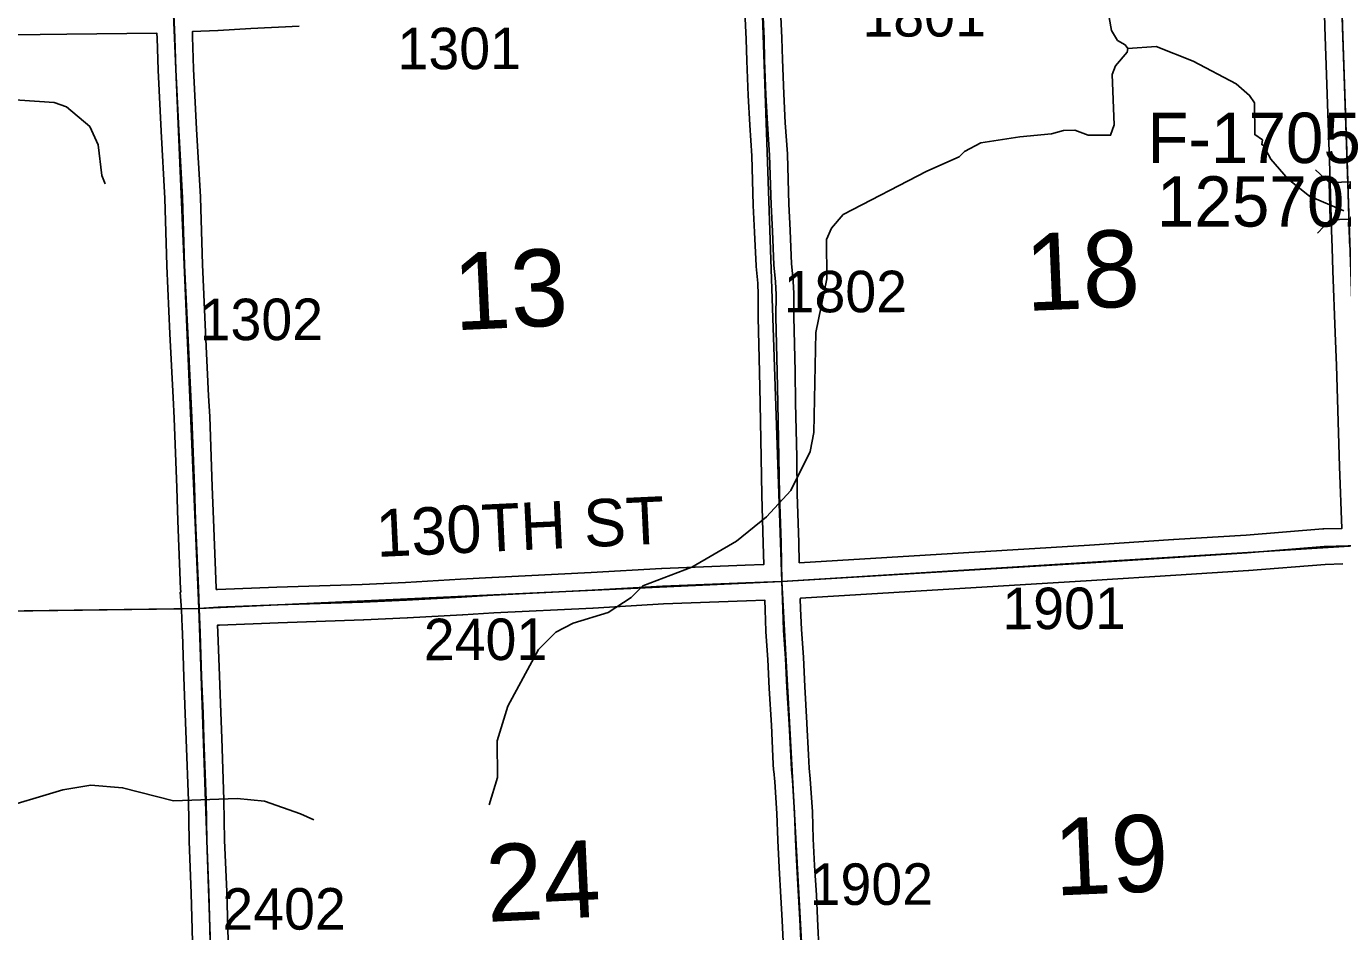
# Model space of a CAD drawing. Extents: x 128.7 to 185.5, y -21.4 to 12.6.
# Drawn here: x 162.592 to 164.812, y 1.74 to 3.268 of the extents above; entities that cross this region are included whole.
import ezdxf

# ---------------------------------------------------------------- set-up
doc = ezdxf.new("R2010")
doc.units = 0
for name, color, linetype in [('tdCoHydroRiver', 7, 'Continuous'), ('tdCoSecRdNmbr', 7, 'Continuous'), ('tdCoSecRdTxt', 7, 'Continuous'), ('tdCoSecRteBand', 7, 'Continuous'), ('tdCoSecRteCL', 7, 'Continuous'), ('tdCoSectLine', 7, 'Continuous'), ('tdCoSectLinePart', 7, 'Continuous'), ('tdCoSectNmbr', 7, 'Continuous'), ('tdCoStrucSec', 7, 'Continuous'), ('tdCoStrucSecCoName', 7, 'Continuous'), ('tdCoStrucSecFHWANum', 7, 'Continuous'), ('tdCoSurfAsphalt', 7, 'Continuous'), ('tdCoSurfEarth', 7, 'Continuous'), ('tdCoSurfGravel', 7, 'Continuous'), ('tdCoTwpBndryShd', 7, 'Continuous')]:
    doc.layers.add(name, color=color, linetype=linetype)

msp = doc.modelspace()

# ---------------------------------------------------------------- linework, layer by layer
at = {"layer": 'tdCoHydroRiver'}
for points in [[(164.4177, 3.2826), (164.4216, 3.2606), (164.4317, 3.2437), (164.4446, 3.2362), (164.4496, 3.2301), (164.4969, 3.2335), (164.5593, 3.2089), (164.6318, 3.1706), (164.6547, 3.1509), (164.663, 3.1386), (164.6634, 3.0849), (164.6764, 3.0759), (164.6751, 3.0679), (164.6784, 3.0664), (164.6903, 3.0432), (164.7199, 3.0096), (164.7557, 2.9809), (164.8135, 2.9562)], [(163.3722, 1.9537), (163.3862, 2), (163.3855, 2.0616), (163.4038, 2.1206), (163.4555, 2.2157), (163.4844, 2.2452), (163.5138, 2.2605), (163.5731, 2.2785), (163.6116, 2.3036), (163.6314, 2.3233), (163.7139, 2.3548), (163.7896, 2.3987), (163.8401, 2.44), (163.8811, 2.4842), (163.9133, 2.5501), (163.92, 2.5819), (163.9231, 2.7509), (163.9418, 2.8415), (163.9409, 2.9078), (163.9497, 2.9271), (163.9694, 2.9499), (164.1102, 3.023), (164.1646, 3.0472), (164.1736, 3.0563), (164.2013, 3.0709), (164.2673, 3.0812), (164.3207, 3.0864), (164.3411, 3.0919), (164.36, 3.0926), (164.3824, 3.0839), (164.4203, 3.0838), (164.426, 3.1013), (164.4228, 3.1865), (164.4286, 3.2009), (164.4483, 3.2238), (164.4496, 3.2301)], [(162.7244, 3.0017), (162.7192, 3.0157), (162.7125, 3.0675), (162.6987, 3.0986), (162.6596, 3.1319), (162.6388, 3.139), (162.547, 3.1451)], [(163.0764, 1.9285), (163.054, 1.9387), (162.9932, 1.9601), (162.9472, 1.9647), (162.8401, 1.9607), (162.754, 1.9827), (162.7002, 1.987), (162.6531, 1.9789), (162.5361, 1.9445)]]:
    msp.add_lwpolyline(points, dxfattribs=at)
at = {"layer": 'tdCoSecRteBand'}
for points in [[(163.8952, 2.3624), (164.3846, 2.3923), (164.5265, 2.4014), (164.5266, 2.4014), (164.5266, 2.4014), (164.6487, 2.4089), (164.7783, 2.4195), (164.7791, 2.4195), (164.7799, 2.4196), (164.8104, 2.4204), (164.8062, 2.5247), (164.8062, 2.5248), (164.8062, 2.525), (164.8013, 2.6954), (164.7988, 2.7502), (164.7988, 2.7503), (164.7988, 2.7505), (164.7953, 2.855), (164.7938, 2.8937), (164.7926, 2.9236), (164.7927, 2.9236), (164.7927, 2.9237), (164.7928, 2.9237), (164.7899, 3.0238), (164.7889, 3.0558), (164.785, 3.1692), (164.7813, 3.2668), (164.7813, 3.2669), (164.7813, 3.2671), (164.7791, 3.3507)], [(162.9119, 2.3171), (162.9132, 2.3172), (162.9137, 2.3172), (162.9143, 2.3173), (163.0139, 2.3212), (163.014, 2.3212), (163.0141, 2.3212), (163.1581, 2.3259), (163.231, 2.3293), (163.3241, 2.3345), (163.3767, 2.3377), (163.3769, 2.3377), (163.3771, 2.3377), (163.5442, 2.3458), (163.6629, 2.3527), (163.6632, 2.3528), (163.6635, 2.3528), (163.8038, 2.3582), (163.8038, 2.3582), (163.8038, 2.3582), (163.835, 2.3594), (163.835, 2.3596), (163.8352, 2.3596), (163.8344, 2.3951), (163.8319, 2.4766), (163.8319, 2.4768), (163.8319, 2.477), (163.8309, 2.5396), (163.829, 2.631), (163.829, 2.631), (163.829, 2.6311), (163.828, 2.6838), (163.8258, 2.7764), (163.8258, 2.7769), (163.8258, 2.7773), (163.826, 2.8147), (163.8251, 2.8342), (163.8224, 2.8621), (163.8224, 2.8628), (163.8223, 2.8636), (163.8199, 2.9205), (163.8177, 2.965), (163.8176, 2.9653), (163.8176, 2.9656), (163.8152, 3.0489), (163.8118, 3.1009), (163.8118, 3.1011), (163.8117, 3.1012), (163.809, 3.1506), (163.809, 3.1508), (163.809, 3.1511), (163.8068, 3.2093), (163.8068, 3.2094), (163.8068, 3.2096), (163.8058, 3.2458), (163.8031, 3.3041)], [(163.863, 3.3073), (163.8657, 3.2483), (163.8658, 3.248), (163.8658, 3.2477), (163.8667, 3.2114), (163.869, 3.1536), (163.8716, 3.1047), (163.8751, 3.0523), (163.8751, 3.0518), (163.8751, 3.0512), (163.8776, 2.9677), (163.8798, 2.9234), (163.8798, 2.9233), (163.8798, 2.9232), (163.8822, 2.867), (163.8849, 2.8391), (163.8849, 2.8384), (163.885, 2.8377), (163.886, 2.8168), (163.886, 2.816), (163.886, 2.8151), (163.8858, 2.7774), (163.888, 2.6851), (163.888, 2.685), (163.888, 2.685), (163.889, 2.6322), (163.8909, 2.5408), (163.8909, 2.5407), (163.8909, 2.5406), (163.8919, 2.4782), (163.8944, 2.3968), (163.8944, 2.3967), (163.8944, 2.3966), (163.8952, 2.3624)], [(163.0517, 3.2681), (162.9702, 3.2639), (162.9152, 3.2605), (162.9149, 3.2605), (162.9146, 3.2604), (162.8717, 3.2586), (162.8721, 3.2504), (162.8721, 3.2501), (162.8721, 3.2499), (162.8738, 3.1961), (162.8787, 3.0939), (162.8851, 2.9798), (162.8852, 2.9794), (162.8852, 2.979), (162.8886, 2.8658), (162.8938, 2.7514), (162.899, 2.6443), (162.9009, 2.6094), (162.9009, 2.6091), (162.901, 2.6088), (162.9051, 2.4912), (162.9051, 2.4912), (162.9051, 2.4912), (162.9071, 2.4355), (162.9118, 2.3202), (162.9118, 2.3202), (162.9118, 2.3201), (162.9119, 2.3171)], [(162.873, 1.6824), (162.8696, 1.8048), (162.8661, 1.8921), (162.8661, 1.8924), (162.8661, 1.8928), (162.8649, 1.9606), (162.8612, 2.0641), (162.8612, 2.0641), (162.8612, 2.0642), (162.8597, 2.1072), (162.8573, 2.1693), (162.8573, 2.1694), (162.8573, 2.1695), (162.8548, 2.2429), (162.8544, 2.2537), (162.8532, 2.2831), (162.851, 2.3125), (162.852, 2.3126), (162.852, 2.3137), (162.8518, 2.3178), (162.8472, 2.4331), (162.8472, 2.4332), (162.8472, 2.4333), (162.8452, 2.489), (162.841, 2.6064), (162.839, 2.6411), (162.839, 2.6412), (162.839, 2.6413), (162.8339, 2.7486), (162.8339, 2.7486), (162.8338, 2.7487), (162.8287, 2.8633), (162.8287, 2.8636), (162.8287, 2.8638), (162.8252, 2.9768), (162.8188, 3.0906), (162.8188, 3.0908), (162.8188, 3.0909), (162.8139, 3.1935), (162.8139, 3.1937), (162.8139, 3.1939), (162.8121, 3.2477), (162.8117, 3.256), (162.8116, 3.256), (162.8115, 3.2563), (162.6602, 3.2543), (162.6602, 3.2543), (162.6601, 3.2543), (162.5699, 3.2533)], [(164.812, 2.3605), (164.7824, 2.3596), (164.6532, 2.3491), (164.6529, 2.3491), (164.6527, 2.3491), (164.5303, 2.3415), (164.3883, 2.3324), (164.3883, 2.3324), (164.3883, 2.3324), (163.897, 2.3024), (163.897, 2.3017), (163.8968, 2.3017), (163.8974, 2.285), (163.8987, 2.2496), (163.9021, 2.2032), (163.9022, 2.2028), (163.9022, 2.2024), (163.9044, 2.1533), (163.9081, 2.0916), (163.9081, 2.0915), (163.9081, 2.0913), (163.9106, 2.0384), (163.9119, 2.0156), (163.9135, 1.998), (163.9136, 1.9976), (163.9136, 1.9972), (163.9173, 1.9425), (163.9173, 1.9419), (163.9173, 1.9414), (163.9188, 1.8963), (163.921, 1.8512), (163.924, 1.8015), (163.924, 1.8015), (163.924, 1.8014), (163.9262, 1.7618), (163.9262, 1.7616), (163.9262, 1.7615), (163.9289, 1.7027)], [(163.869, 1.6998), (163.8663, 1.7586), (163.8641, 1.798), (163.8611, 1.8477), (163.8611, 1.8479), (163.8611, 1.8481), (163.8588, 1.8936), (163.8588, 1.8939), (163.8588, 1.8942), (163.8574, 1.939), (163.8538, 1.9929), (163.8521, 2.0106), (163.8521, 2.0111), (163.852, 2.0117), (163.8507, 2.0351), (163.8507, 2.0353), (163.8507, 2.0354), (163.8482, 2.0883), (163.8445, 2.1499), (163.8445, 2.1502), (163.8445, 2.1504), (163.8423, 2.1992), (163.8389, 2.2457), (163.8388, 2.2463), (163.8388, 2.2468), (163.8374, 2.2828), (163.8374, 2.283), (163.8374, 2.2831), (163.8369, 2.2994), (163.8061, 2.2982), (163.6661, 2.2928), (163.5475, 2.2859), (163.5474, 2.2859), (163.5472, 2.2859), (163.3802, 2.2778), (163.3276, 2.2746), (163.3275, 2.2746), (163.3275, 2.2746), (163.2342, 2.2694), (163.2341, 2.2694), (163.234, 2.2694), (163.1607, 2.2659), (163.1605, 2.2659), (163.1603, 2.2659), (163.0162, 2.2612), (162.9172, 2.2573), (162.9143, 2.2571), (162.9148, 2.2452), (162.9148, 2.2451), (162.9148, 2.245), (162.9172, 2.1716), (162.9197, 2.1095), (162.9197, 2.1095), (162.9197, 2.1094), (162.9212, 2.0662), (162.9249, 1.9624), (162.9249, 1.9622), (162.9249, 1.9619), (162.9261, 1.8942), (162.9296, 1.8069), (162.9296, 1.8068), (162.9296, 1.8066), (162.933, 1.6841)]]:
    msp.add_lwpolyline(points, dxfattribs=at)
at = {"layer": 'tdCoSecRteCL'}
for points in [[(164.8238, 2.8949), (164.8234, 2.9064), (164.8199, 3.0247), (164.8189, 3.0568), (164.815, 3.1702), (164.8113, 3.2679), (164.8091, 3.3517), (164.807, 3.3986)], [(163.8659, 2.3305), (163.8644, 2.3959), (163.8619, 2.4775), (163.8609, 2.5401), (163.859, 2.6316), (163.858, 2.6844), (163.8558, 2.7771), (163.856, 2.8153), (163.855, 2.8363), (163.8523, 2.8649), (163.8498, 2.9219), (163.8476, 2.9665), (163.8451, 3.0504), (163.8417, 3.1029), (163.839, 3.1522), (163.8368, 3.2104), (163.8358, 3.2469), (163.8318, 3.3317), (163.8318, 3.3357)], [(162.8832, 2.2849), (162.8818, 2.319), (162.8771, 2.4344), (162.8752, 2.4901), (162.871, 2.6077), (162.869, 2.6427), (162.8638, 2.75), (162.8586, 2.8647), (162.8552, 2.9781), (162.8488, 3.0923), (162.8438, 3.1949), (162.8421, 3.2489), (162.8402, 3.2873)], [(163.8659, 2.3305), (164.3864, 2.3624), (164.5284, 2.3714), (164.6508, 2.379), (164.7807, 2.3896), (164.8412, 2.3913)], [(162.8832, 2.2849), (162.9154, 2.2873), (163.0151, 2.2912), (163.1593, 2.2959), (163.2326, 2.2994), (163.3258, 2.3045), (163.3786, 2.3077), (163.5458, 2.3159), (163.6646, 2.3228), (163.805, 2.3282), (163.8659, 2.3305)], [(163.9206, 1.3297), (163.9178, 1.3426), (163.9163, 1.3988), (163.9145, 1.4378), (163.911, 1.4958), (163.9093, 1.5289), (163.9057, 1.5953), (163.9014, 1.6598), (163.899, 1.7012), (163.8963, 1.7601), (163.8941, 1.7997), (163.891, 1.8496), (163.8888, 1.8951), (163.8873, 1.9405), (163.8837, 1.9952), (163.882, 2.0134), (163.8807, 2.0368), (163.8782, 2.0899), (163.8745, 2.1517), (163.8722, 2.201), (163.8688, 2.2479), (163.8674, 2.284), (163.8659, 2.3305)], [(162.9169, 1.2918), (162.9131, 1.3789), (162.9124, 1.4006), (162.9075, 1.55), (162.903, 1.6832), (162.8996, 1.8058), (162.8961, 1.8933), (162.8949, 1.9614), (162.8912, 2.0652), (162.8897, 2.1084), (162.8872, 2.1705), (162.8848, 2.244), (162.8832, 2.2849)]]:
    msp.add_lwpolyline(points, dxfattribs=at)
at = {"layer": 'tdCoSectLine'}
for points in [[(164.8066, 3.3986), (164.8409, 2.3913)], [(163.8315, 3.3357), (163.8656, 2.3305)], [(162.8398, 3.2873), (162.8828, 2.2849)], [(163.8656, 2.3305), (164.8409, 2.3913)], [(162.8828, 2.2849), (163.8656, 2.3305)], [(163.8656, 2.3305), (163.9202, 1.3297)], [(161.8727, 2.2714), (162.8828, 2.2849)], [(162.8828, 2.2849), (162.9166, 1.2918)]]:
    msp.add_lwpolyline(points, dxfattribs=at)
at = {"layer": 'tdCoSectLinePart'}
msp.add_lwpolyline([(161.8943, 2.2717), (162.8525, 2.2845)], dxfattribs=at)
at = {"layer": 'tdCoStrucSec'}
for p, q in [((164.7888, 3.0039), (164.766, 3.0254)), ((164.7906, 2.9413), (164.7692, 2.9185))]:
    msp.add_line(p, q, dxfattribs=at)
msp.add_lwpolyline([(164.7906, 2.9413), (164.7888, 3.0039), (164.8514, 3.0057), (164.8532, 2.9431)], close=True, dxfattribs=at)
at = {"layer": 'tdCoSurfAsphalt'}
msp.add_lwpolyline([(163.899, 1.7012), (163.8963, 1.7601), (163.8941, 1.7997), (163.891, 1.8496), (163.8888, 1.8951), (163.8873, 1.9405), (163.8837, 1.9952), (163.882, 2.0134), (163.8807, 2.0368), (163.8782, 2.0899), (163.8745, 2.1517), (163.8722, 2.201), (163.8688, 2.2479), (163.8674, 2.284), (163.8659, 2.3305), (163.8644, 2.3959), (163.8619, 2.4775), (163.8609, 2.5401), (163.859, 2.6316), (163.858, 2.6844), (163.8558, 2.7771), (163.856, 2.8153), (163.855, 2.8363), (163.8523, 2.8649), (163.8498, 2.9219), (163.8476, 2.9665), (163.8451, 3.0504), (163.8417, 3.1029), (163.839, 3.1522), (163.8368, 3.2104), (163.8358, 3.2469), (163.8318, 3.3317)], dxfattribs=at)
at = {"layer": 'tdCoSurfEarth'}
msp.add_lwpolyline([(162.8832, 2.2849), (162.9154, 2.2873), (163.0151, 2.2912), (163.1593, 2.2959), (163.2326, 2.2994), (163.3258, 2.3045), (163.3786, 2.3077), (163.5458, 2.3159), (163.6646, 2.3228), (163.805, 2.3282), (163.8659, 2.3305)], dxfattribs=at)
at = {"layer": 'tdCoSurfGravel'}
for points in [[(164.815, 3.1702), (164.8113, 3.2679), (164.8091, 3.3517), (164.807, 3.3986), (164.8066, 3.408), (164.8036, 3.5017), (164.7992, 3.6435), (164.7955, 3.7466), (164.7943, 3.7932), (164.7913, 3.8886), (164.7923, 3.896), (164.7957, 3.9046), (164.8002, 3.9118), (164.8061, 3.918), (164.8115, 3.9228)], [(162.903, 1.6832), (162.8996, 1.8058), (162.8961, 1.8933), (162.8949, 1.9614), (162.8912, 2.0652), (162.8897, 2.1084), (162.8872, 2.1705), (162.8848, 2.244), (162.8832, 2.2849), (162.8818, 2.319), (162.8771, 2.4344), (162.8752, 2.4901), (162.871, 2.6077), (162.869, 2.6427), (162.8638, 2.75), (162.8586, 2.8647), (162.8552, 2.9781), (162.8488, 3.0923), (162.8438, 3.1949), (162.8421, 3.2489), (162.8402, 3.2873)], [(163.8659, 2.3305), (164.3864, 2.3624), (164.5284, 2.3714), (164.6508, 2.379), (164.7807, 2.3896), (164.8412, 2.3913)]]:
    msp.add_lwpolyline(points, dxfattribs=at)
at = {"layer": 'tdCoTwpBndryShd'}
msp.add_lwpolyline([(163.7394, 5.3616), (163.7858, 4.3407), (163.8315, 3.3357), (163.8656, 2.3305), (163.9202, 1.3297), (163.9564, 0.327), (163.9902, -0.6705), (164.0221, -1.668), (164.0518, -2.6646), (164.0817, -3.662), (164.1165, -4.6621), (164.1488, -5.6606), (164.1891, -6.6619), (164.2242, -7.6615), (164.2596, -8.6641), (163.247, -8.6922), (162.2462, -8.7266)], dxfattribs=at)

# ---------------------------------------------------------------- texts
at = {"layer": 'tdCoSecRdNmbr'}
for s, rotation, p in [('1801', 0.1239, (164.0017, 3.2501)), ('1301', 0.1233, (163.2177, 3.195)), ('1802', 0.1237, (163.8688, 2.7848)), ('1302', 0.123, (162.8839, 2.7378)), ('1901', 0.124, (164.2377, 2.2502)), ('2401', 0.1232, (163.262, 2.1979)), ('1902', 0.1237, (163.9127, 1.7848)), ('2402', 0.123, (162.9223, 1.743))]:
    msp.add_text(s, height=0.07, rotation=rotation, dxfattribs=at).set_placement(p)
at = {"layer": 'tdCoSecRdTxt'}
msp.add_text('130TH ST', height=0.08, rotation=2.6955, dxfattribs=at).set_placement((163.1829, 2.372))
at = {"layer": 'tdCoSectNmbr'}
for s, rotation, p in [('18', 2.4124, (164.2784, 2.7872)), ('13', 2.6757, (163.3142, 2.7545)), ('19', 2.4124, (164.3269, 1.8007)), ('24', 2.6757, (163.3694, 1.7562))]:
    msp.add_text(s, height=0.13, rotation=rotation, dxfattribs=at).set_placement(p)
at = {"layer": 'tdCoStrucSecCoName'}
msp.add_text('F-1705', height=0.085, dxfattribs=at).set_placement((164.4822, 3.0369))
at = {"layer": 'tdCoStrucSecFHWANum'}
msp.add_text('125702', height=0.085, dxfattribs=at).set_placement((164.4984, 2.9296))

doc.saveas('drawing.dxf')
